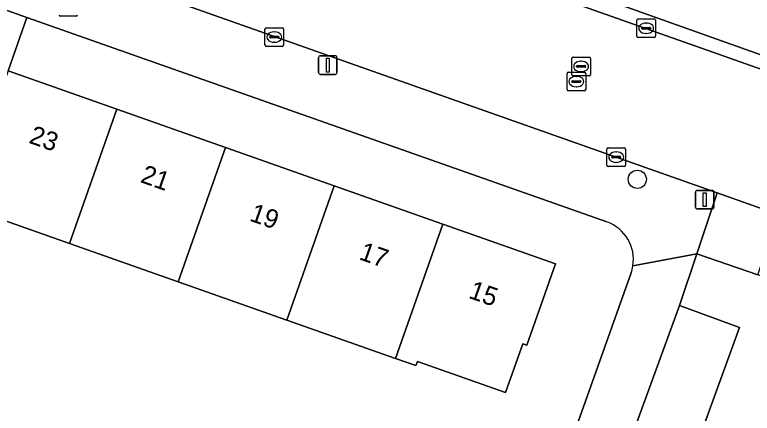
# Model space of a CAD drawing. Extents: x 163266 to 164362, y 381528 to 382286.
# Drawn here: x 163804.78 to 163844.41, y 381813.39 to 381834.79 of the extents above; entities that cross this region are included whole.
import ezdxf

# ---------------------------------------------------------------- set-up
doc = ezdxf.new("R2010")
doc.units = 0
for name, color, linetype in [('IMGEO_Boom', 7, 'Continuous'), ('IMGEO_Brandkraan', 7, 'Continuous'), ('IMGEO_Erf', 7, 'Continuous'), ('IMGEO_Groenvoorziening', 7, 'Continuous'), ('IMGEO_Kolk', 7, 'Continuous'), ('IMGEO_Lichtmast', 7, 'Continuous'), ('IMGEO_Pand', 7, 'Continuous'), ('IMGEO_Pand_nummerreeks', 7, 'Continuous'), ('IMGEO_Rijbaan_lokaal_open', 7, 'Continuous'), ('IMGEO_Rioolput', 7, 'Continuous'), ('IMGEO_Voetpad_open', 7, 'Continuous')]:
    doc.layers.add(name, color=color, linetype=linetype)

msp = doc.modelspace()

# ---------------------------------------------------------------- linework, layer by layer
at = {"layer": 'IMGEO_Boom'}
msp.add_circle((163838.227, 381825.953), 0.489, dxfattribs=at)
at = {"layer": 'IMGEO_Brandkraan'}
msp.add_line((163808.089, 381834.715), (163807.237, 381834.715), dxfattribs=at)
msp.add_lwpolyline([(163808.089, 381834.715), (163807.237, 381834.715)], dxfattribs=at)
for centre, start, end in [((163807.239, 381834.791), 181.552, 268.448), ((163807.239, 381834.791), 181.552, 268.448), ((163808.087, 381834.791), 271.552, 358.448), ((163808.087, 381834.791), 271.552, 358.448)]:
    msp.add_arc(centre, 0.0765, start, end, dxfattribs=at)
at = {"layer": 'IMGEO_Erf'}
for points in [[(163870.142, 381820.239), (163868.584, 381818.998), (163862.223, 381814.784), (163844.697, 381820.821), (163841.425, 381821.949), (163840.49, 381819.175), (163843.72, 381818.001), (163840.476, 381809.078), (163837.246, 381810.252), (163825.558, 381776.861), (163838.968, 381772.083), (163846.023, 381779.611), (163846.214, 381780.09), (163981.759, 381896.51)], [(163836.596, 381823.664), (163805.434, 381834.645), (163804.423, 381831.779), (163810.261, 381829.721), (163816.1, 381827.663), (163821.94, 381825.604), (163827.78, 381823.546), (163833.837, 381821.411), (163832.297, 381817.041), (163832.078, 381817.119), (163831.155, 381814.501), (163826.413, 381816.172), (163826.333, 381815.951), (163825.237, 381816.337), (163819.398, 381818.396)], [(163819.398, 381818.396), (163813.558, 381820.454), (163807.718, 381822.512), (163801.881, 381824.57)], [(163800.621, 381811.792), (163806.584, 381809.723), (163807.426, 381812.147), (163807.494, 381812.342), (163807.652, 381812.795), (163810.515, 381811.8), (163813.379, 381810.806), (163813.037, 381809.821), (163812.943, 381809.548), (163812.313, 381807.735), (163817.989, 381805.627), (163819.112, 381808.782), (163822.186, 381807.688), (163824.831, 381806.746), (163823.708, 381803.591), (163830.823, 381801.068), (163837.898, 381820.939)]]:
    msp.add_lwpolyline(points, dxfattribs=at)
for centre, radius, start, end in [((163835.889, 381821.652), 2.132, 350.4576, 70.647), ((163835.918, 381821.648), 2.103, 340.2904, 350.442)]:
    msp.add_arc(centre, radius, start, end, dxfattribs=at)
at = {"layer": 'IMGEO_Groenvoorziening'}
msp.add_lwpolyline([(163860.904, 381838.472), (163838.827, 381846.049), (163835.303, 381836.048), (163857.9, 381828.003)], dxfattribs=at)
at = {"layer": 'IMGEO_Kolk'}
for p, q in [((163838.206, 381833.639), (163838.206, 381834.491)), ((163838.281, 381834.565), (163839.133, 381834.565)), ((163839.207, 381834.491), (163839.207, 381833.639)), ((163818.227, 381833.166), (163818.227, 381834.018)), ((163818.302, 381834.092), (163819.154, 381834.092)), ((163819.228, 381834.018), (163819.228, 381833.166)), ((163838.465, 381834.059), (163838.465, 381834.071)), ((163838.903, 381834.022), (163838.505, 381834.022)), ((163838.508, 381834.108), (163838.906, 381834.108)), ((163838.694, 381834.345), (163838.719, 381834.345)), ((163838.949, 381834.071), (163838.949, 381834.059)), ((163818.486, 381833.586), (163818.486, 381833.598)), ((163818.529, 381833.635), (163818.927, 381833.635)), ((163818.715, 381833.872), (163818.74, 381833.872)), ((163818.97, 381833.598), (163818.97, 381833.586)), ((163838.717, 381833.785), (163838.692, 381833.785)), ((163818.924, 381833.549), (163818.526, 381833.549)), ((163818.738, 381833.312), (163818.713, 381833.312)), ((163839.133, 381833.565), (163838.281, 381833.565)), ((163819.154, 381833.092), (163818.302, 381833.092)), ((163836.67, 381827.644), (163837.522, 381827.644)), ((163836.595, 381826.718), (163836.595, 381827.57)), ((163837.083, 381827.424), (163837.108, 381827.424)), ((163837.596, 381827.57), (163837.596, 381826.718)), ((163836.854, 381827.138), (163836.854, 381827.15)), ((163837.292, 381827.101), (163836.894, 381827.101)), ((163836.897, 381827.187), (163837.295, 381827.187)), ((163837.106, 381826.864), (163837.081, 381826.864)), ((163837.338, 381827.15), (163837.338, 381827.138)), ((163837.522, 381826.644), (163836.67, 381826.644))]:
    msp.add_line(p, q, dxfattribs=at)
for points in [[(163838.206, 381833.639), (163838.206, 381834.491)], [(163838.281, 381834.565), (163839.133, 381834.565)], [(163839.207, 381834.491), (163839.207, 381833.639)], [(163818.227, 381833.166), (163818.227, 381834.018)], [(163818.302, 381834.092), (163819.154, 381834.092)], [(163819.228, 381834.018), (163819.228, 381833.166)], [(163839.133, 381833.565), (163838.281, 381833.565)], [(163819.154, 381833.092), (163818.302, 381833.092)], [(163836.67, 381827.644), (163837.522, 381827.644)], [(163836.595, 381826.718), (163836.595, 381827.57)], [(163837.596, 381827.57), (163837.596, 381826.718)], [(163837.522, 381826.644), (163836.67, 381826.644)]]:
    msp.add_lwpolyline(points, dxfattribs=at)
for centre, radius, start, end in [((163838.283, 381834.489), 0.0765, 91.552, 178.448), ((163838.283, 381834.489), 0.0765, 91.552, 178.448), ((163839.131, 381834.489), 0.0765, 1.552, 88.448), ((163839.131, 381834.489), 0.0765, 1.552, 88.448), ((163818.304, 381834.016), 0.0765, 91.552, 178.448), ((163818.304, 381834.016), 0.0765, 91.552, 178.448), ((163819.152, 381834.016), 0.0765, 1.552, 88.448), ((163819.152, 381834.016), 0.0765, 1.552, 88.448), ((163838.505, 381834.068), 0.0403, 85.8775, 175.7526), ((163838.502, 381834.058), 0.0366, 178.938, 274.7102), ((163838.906, 381834.065), 0.043, 264.8664, 352.4533), ((163838.91, 381834.07), 0.0386, 1.7309, 96.639), ((163818.526, 381833.595), 0.0403, 85.8775, 175.7526), ((163818.523, 381833.585), 0.0366, 178.938, 274.7102), ((163818.927, 381833.592), 0.043, 264.8664, 352.4533), ((163818.931, 381833.597), 0.0386, 1.7309, 96.639), ((163838.283, 381833.641), 0.0765, 181.552, 268.448), ((163838.283, 381833.641), 0.0765, 181.552, 268.448), ((163839.131, 381833.641), 0.0765, 271.552, 358.448), ((163839.131, 381833.641), 0.0765, 271.552, 358.448), ((163818.304, 381833.168), 0.0765, 181.552, 268.448), ((163818.304, 381833.168), 0.0765, 181.552, 268.448), ((163819.152, 381833.168), 0.0765, 271.552, 358.448), ((163819.152, 381833.168), 0.0765, 271.552, 358.448), ((163836.672, 381827.568), 0.0765, 91.552, 178.448), ((163836.672, 381827.568), 0.0765, 91.552, 178.448), ((163837.52, 381827.568), 0.0765, 1.552, 88.448), ((163837.52, 381827.568), 0.0765, 1.552, 88.448), ((163836.894, 381827.147), 0.0403, 85.8775, 175.7526), ((163836.891, 381827.137), 0.0366, 178.938, 274.7102), ((163837.295, 381827.144), 0.043, 264.8664, 352.4533), ((163837.299, 381827.149), 0.0386, 1.7309, 96.639), ((163836.672, 381826.72), 0.0765, 181.552, 268.448), ((163836.672, 381826.72), 0.0765, 181.552, 268.448), ((163837.52, 381826.72), 0.0765, 271.552, 358.448), ((163837.52, 381826.72), 0.0765, 271.552, 358.448)]:
    msp.add_arc(centre, radius, start, end, dxfattribs=at)
for centre, major_axis, ratio, start_param, end_param in [((163838.693, 381834.065), (-0.387, 0.002), 0.722429, 4.712389, 7.853982), ((163838.718, 381834.065), (-0.39, 0.002), 0.717154, 1.570796, 4.712389), ((163818.714, 381833.592), (-0.387, 0.002), 0.722429, 4.712389, 7.853982), ((163818.739, 381833.592), (-0.39, 0.002), 0.717154, 1.570796, 4.712389), ((163837.082, 381827.144), (-0.387, 0.002), 0.722429, 4.712389, 7.853982), ((163837.107, 381827.144), (-0.39, 0.002), 0.717154, 1.570796, 4.712389)]:
    msp.add_ellipse(centre, major_axis=major_axis, ratio=ratio, start_param=start_param, end_param=end_param, dxfattribs=at)
at = {"layer": 'IMGEO_Lichtmast'}
for p, q in [((163821.106, 381831.686), (163821.106, 381832.486)), ((163821.106, 381832.486), (163821.106, 381831.686)), ((163821.206, 381832.586), (163821.996, 381832.586)), ((163821.996, 381832.586), (163821.206, 381832.586)), ((163822.096, 381832.486), (163822.096, 381831.686)), ((163822.096, 381831.686), (163822.096, 381832.486)), ((163821.996, 381831.586), (163821.206, 381831.586)), ((163821.206, 381831.586), (163821.996, 381831.586)), ((163841.455, 381825.359), (163842.245, 381825.359)), ((163842.245, 381825.359), (163841.455, 381825.359)), ((163841.355, 381824.459), (163841.355, 381825.259)), ((163841.355, 381825.259), (163841.355, 381824.459)), ((163842.345, 381825.259), (163842.345, 381824.459)), ((163842.345, 381824.459), (163842.345, 381825.259)), ((163842.245, 381824.359), (163841.455, 381824.359)), ((163841.455, 381824.359), (163842.245, 381824.359))]:
    msp.add_line(p, q, dxfattribs=at)
for points in [[(163821.526, 381832.461), (163821.676, 381832.461), (163821.676, 381831.711), (163821.526, 381831.711), (163821.526, 381832.461)], [(163841.775, 381825.234), (163841.925, 381825.234), (163841.925, 381824.484), (163841.775, 381824.484), (163841.775, 381825.234)]]:
    msp.add_lwpolyline(points, dxfattribs=at)
for centre, start, end in [((163821.206, 381832.486), 90, 180), ((163821.206, 381832.486), 90, 180), ((163821.996, 381832.486), 0, 90), ((163821.996, 381832.486), 360, 90), ((163821.206, 381831.686), 180, 270), ((163821.206, 381831.686), 180, 270), ((163821.996, 381831.686), 270, 0), ((163821.996, 381831.686), 270, 0), ((163841.455, 381825.259), 90, 180), ((163841.455, 381825.259), 90, 180), ((163842.245, 381825.259), 0, 90), ((163842.245, 381825.259), 360, 90), ((163841.455, 381824.459), 180, 270), ((163841.455, 381824.459), 180, 270), ((163842.245, 381824.459), 270, 0), ((163842.245, 381824.459), 270, 0)]:
    msp.add_arc(centre, 0.1, start, end, dxfattribs=at)
at = {"layer": 'IMGEO_Pand'}
for points in [[(163807.718, 381822.512), (163810.261, 381829.721), (163804.423, 381831.779), (163802.76, 381827.064), (163801.881, 381824.57)], [(163813.558, 381820.454), (163816.1, 381827.663), (163810.261, 381829.721), (163807.718, 381822.512)], [(163813.558, 381820.454), (163819.398, 381818.396), (163821.94, 381825.604), (163816.1, 381827.663)], [(163827.78, 381823.546), (163821.94, 381825.604), (163819.398, 381818.396), (163825.237, 381816.337)], [(163827.78, 381823.546), (163825.237, 381816.337), (163826.333, 381815.951), (163826.413, 381816.172), (163831.155, 381814.501), (163832.078, 381817.119), (163832.297, 381817.041), (163833.837, 381821.411)], [(163837.246, 381810.252), (163840.476, 381809.078), (163843.72, 381818.001), (163840.49, 381819.175)]]:
    msp.add_lwpolyline(points, close=True, dxfattribs=at)
at = {"layer": 'IMGEO_Rijbaan_lokaal_open'}
for points in [[(163712.815, 381878.418), (163705.564, 381880.919), (163703.309, 381881.716), (163700.975, 381875.083), (163703.661, 381874.112), (163706.919, 381873.05), (163708.059, 381872.677), (163842.527, 381825.22), (163845.795, 381824.068), (163856.311, 381820.361)], [(163858.153, 381827.186), (163812.836, 381843.202), (163795.817, 381849.226), (163784.237, 381853.183), (163778.574, 381855.301), (163775.543, 381856.384), (163774.389, 381856.791)]]:
    msp.add_lwpolyline(points, dxfattribs=at)
at = {"layer": 'IMGEO_Rioolput'}
for p, q in [((163834.711, 381831.588), (163834.711, 381832.44)), ((163834.786, 381832.514), (163835.638, 381832.514)), ((163835.712, 381832.44), (163835.712, 381831.588)), ((163834.97, 381832.008), (163834.97, 381832.02)), ((163835.013, 381832.057), (163835.411, 381832.057)), ((163835.199, 381832.294), (163835.224, 381832.294)), ((163835.454, 381832.02), (163835.454, 381832.008)), ((163834.455, 381830.776), (163834.455, 381831.628)), ((163834.53, 381831.702), (163835.382, 381831.702)), ((163835.408, 381831.971), (163835.01, 381831.971)), ((163835.222, 381831.734), (163835.197, 381831.734)), ((163835.456, 381831.628), (163835.456, 381830.776)), ((163834.714, 381831.196), (163834.714, 381831.208)), ((163834.757, 381831.245), (163835.155, 381831.245)), ((163835.638, 381831.514), (163834.786, 381831.514)), ((163834.943, 381831.482), (163834.968, 381831.482)), ((163835.198, 381831.208), (163835.198, 381831.196)), ((163835.152, 381831.159), (163834.754, 381831.159)), ((163834.966, 381830.922), (163834.941, 381830.922)), ((163835.382, 381830.702), (163834.53, 381830.702))]:
    msp.add_line(p, q, dxfattribs=at)
for points in [[(163834.711, 381831.588), (163834.711, 381832.44)], [(163834.786, 381832.514), (163835.638, 381832.514)], [(163835.712, 381832.44), (163835.712, 381831.588)], [(163834.455, 381830.776), (163834.455, 381831.628)], [(163834.53, 381831.702), (163835.382, 381831.702)], [(163835.456, 381831.628), (163835.456, 381830.776)], [(163835.638, 381831.514), (163834.786, 381831.514)], [(163835.382, 381830.702), (163834.53, 381830.702)]]:
    msp.add_lwpolyline(points, dxfattribs=at)
for centre, radius, start, end in [((163834.788, 381832.438), 0.0765, 91.552, 178.448), ((163834.788, 381832.438), 0.0765, 91.552, 178.448), ((163835.636, 381832.438), 0.0765, 1.552, 88.448), ((163835.636, 381832.438), 0.0765, 1.552, 88.448), ((163835.01, 381832.017), 0.0403, 85.8775, 175.7526), ((163835.007, 381832.007), 0.0366, 178.938, 274.7102), ((163835.411, 381832.014), 0.043, 264.8664, 352.4533), ((163835.415, 381832.019), 0.0386, 1.7309, 96.639), ((163834.532, 381831.626), 0.0765, 91.552, 178.448), ((163834.532, 381831.626), 0.0765, 91.552, 178.448), ((163835.38, 381831.626), 0.0765, 1.552, 88.448), ((163835.38, 381831.626), 0.0765, 1.552, 88.448), ((163834.788, 381831.59), 0.0765, 181.552, 268.448), ((163834.788, 381831.59), 0.0765, 181.552, 268.448), ((163834.754, 381831.205), 0.0403, 85.8775, 175.7526), ((163835.159, 381831.207), 0.0386, 1.7309, 96.639), ((163835.636, 381831.59), 0.0765, 271.552, 358.448), ((163835.636, 381831.59), 0.0765, 271.552, 358.448), ((163834.751, 381831.195), 0.0366, 178.938, 274.7102), ((163835.155, 381831.202), 0.043, 264.8664, 352.4533), ((163834.532, 381830.778), 0.0765, 181.552, 268.448), ((163834.532, 381830.778), 0.0765, 181.552, 268.448), ((163835.38, 381830.778), 0.0765, 271.552, 358.448), ((163835.38, 381830.778), 0.0765, 271.552, 358.448)]:
    msp.add_arc(centre, radius, start, end, dxfattribs=at)
for centre, major_axis, ratio, start_param, end_param in [((163835.198, 381832.014), (-0.387, 0.002), 0.722429, 4.712389, 7.853982), ((163835.223, 381832.014), (-0.39, 0.002), 0.717154, 1.570796, 4.712389), ((163834.942, 381831.202), (-0.387, 0.002), 0.722429, 4.712389, 7.853982), ((163834.967, 381831.202), (-0.39, 0.002), 0.717154, 1.570796, 4.712389)]:
    msp.add_ellipse(centre, major_axis=major_axis, ratio=ratio, start_param=start_param, end_param=end_param, dxfattribs=at)
at = {"layer": 'IMGEO_Voetpad_open'}
for points in [[(163708.059, 381872.677), (163706.919, 381873.05), (163705.615, 381869.206), (163707.024, 381869.325), (163742.927, 381856.673), (163745.206, 381855.87), (163803.249, 381835.415), (163805.434, 381834.645), (163836.596, 381823.664)], [(163837.992, 381821.299), (163841.425, 381821.949), (163842.527, 381825.22), (163708.059, 381872.677)], [(163857.9, 381828.003), (163835.303, 381836.048), (163838.827, 381846.049), (163860.904, 381838.472)], [(163812.836, 381843.202), (163858.153, 381827.186)], [(163804.423, 381831.779), (163805.434, 381834.645), (163803.249, 381835.415)], [(163837.246, 381810.252), (163840.49, 381819.175), (163841.425, 381821.949), (163837.992, 381821.299)], [(163837.898, 381820.939), (163830.823, 381801.068), (163830.22, 381799.374), (163826.051, 381787.665), (163823.577, 381780.714), (163823.091, 381779.35)]]:
    msp.add_lwpolyline(points, dxfattribs=at)
msp.add_lwpolyline([(163844.697, 381820.821), (163845.795, 381824.068), (163842.527, 381825.22), (163841.425, 381821.949)], close=True, dxfattribs=at)
for centre, radius, start, end in [((163835.889, 381821.652), 2.132, 350.4576, 70.647), ((163835.918, 381821.648), 2.103, 340.2904, 350.442)]:
    msp.add_arc(centre, radius, start, end, dxfattribs=at)

# ---------------------------------------------------------------- texts
at = {"layer": 'IMGEO_Pand_nummerreeks'}
for s, p in [('23', (163805.494, 381827.923)), ('21', (163811.484, 381825.813)), ('19', (163817.346, 381823.746)), ('17', (163823.229, 381821.672)), ('15', (163829.112, 381819.599))]:
    msp.add_text(s, height=1, rotation=340.5832, dxfattribs=at).set_placement(p)

doc.saveas('drawing.dxf')
